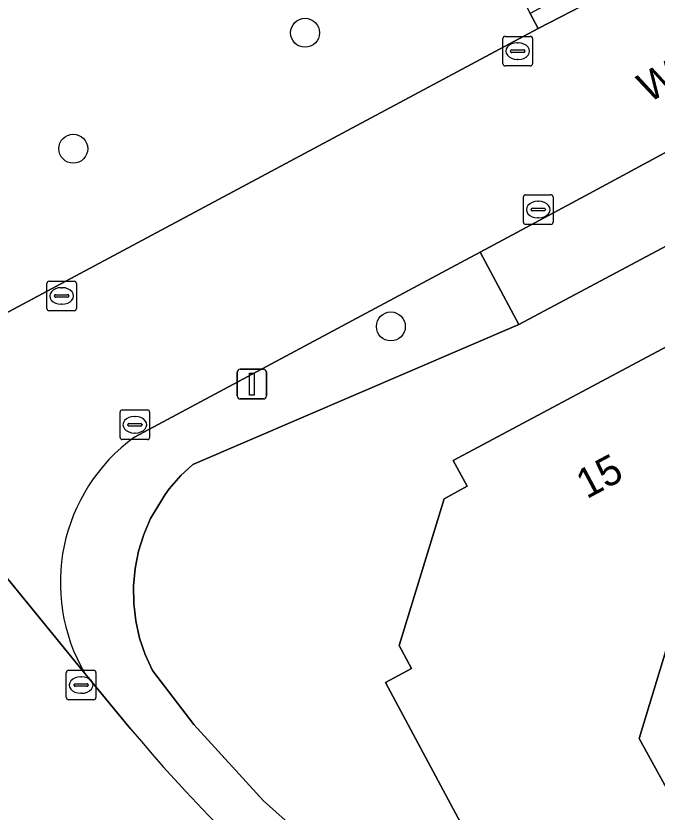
# Model space of a CAD drawing. Extents: x 157320 to 158835, y 386650 to 388491.
# Drawn here: x 158087.07 to 158108.73, y 387283.97 to 387310.86 of the extents above; entities that cross this region are included whole.
import ezdxf

# ---------------------------------------------------------------- set-up
doc = ezdxf.new("R2010")
doc.units = 0
for name, color, linetype in [('IMGEO_Berm_groen', 7, 'Continuous'), ('IMGEO_Boom', 7, 'Continuous'), ('IMGEO_Erf', 7, 'Continuous'), ('IMGEO_Groenvoorziening', 7, 'Continuous'), ('IMGEO_Kolk', 7, 'Continuous'), ('IMGEO_Lichtmast', 7, 'Continuous'), ('IMGEO_Openbare_ruimte_label', 7, 'Continuous'), ('IMGEO_Pand', 7, 'Continuous'), ('IMGEO_Pand_nummerreeks', 7, 'Continuous'), ('IMGEO_Rijbaan_lokaal_gesloten', 7, 'Continuous'), ('IMGEO_Verkeerseiland_open', 7, 'Continuous'), ('IMGEO_Voetpad_open', 7, 'Continuous')]:
    doc.layers.add(name, color=color, linetype=linetype)

msp = doc.modelspace()

# ---------------------------------------------------------------- linework, layer by layer
at = {"layer": 'IMGEO_Berm_groen'}
msp.add_lwpolyline([(158086.494, 387300.69), (158104.71, 387310.429), (158104.438, 387310.939), (158101.727, 387316.395), (158099.465, 387318.946), (158097.259, 387320.212), (158063.222, 387339.746)], dxfattribs=at)
at = {"layer": 'IMGEO_Boom'}
for centre in [(158096.836, 387310.289), (158089.006, 387306.374), (158099.736, 387300.369)]:
    msp.add_circle(centre, 0.489, dxfattribs=at)
at = {"layer": 'IMGEO_Erf'}
for points in [[(158111.476, 387304.384), (158104.065, 387300.431), (158093.042, 387295.707), (158092.64, 387295.332), (158092.25, 387294.887), (158092.115, 387294.696), (158091.619, 387293.886), (158091.385, 387293.341), (158091.209, 387292.775), (158091.094, 387292.194), (158091.04, 387291.604), (158091.048, 387291.011), (158091.118, 387290.423), (158091.249, 387289.845), (158091.44, 387289.284), (158091.688, 387288.746), (158093.076, 387286.93), (158095.429, 387284.349), (158098.04, 387282.027)], [(158103.189, 387281.55), (158099.556, 387288.341), (158100.436, 387288.813), (158100.02, 387289.595), (158101.541, 387294.552), (158102.311, 387294.97), (158101.846, 387295.838), (158109.063, 387299.697), (158112.856, 387301.725), (158113.461, 387300.585), (158115.806, 387296.17), (158117.423, 387293.125), (158116.41, 387292.535), (158112.441, 387293.806), (158109.961, 387292.482), (158108.128, 387286.454), (158109.174, 387284.553), (158114.128, 387282.841)]]:
    msp.add_lwpolyline(points, dxfattribs=at)
at = {"layer": 'IMGEO_Groenvoorziening'}
for points in [[(158098.04, 387282.027), (158095.429, 387284.349), (158093.076, 387286.93), (158091.688, 387288.746), (158091.44, 387289.284), (158091.249, 387289.845), (158091.118, 387290.423), (158091.048, 387291.011), (158091.04, 387291.604), (158091.094, 387292.194), (158091.209, 387292.775), (158091.385, 387293.341), (158091.619, 387293.886), (158092.115, 387294.696), (158092.25, 387294.887), (158092.64, 387295.332), (158093.042, 387295.707), (158104.065, 387300.431), (158102.753, 387302.883), (158101.451, 387302.183), (158091.075, 387296.63)], [(158089.403, 387288.641), (158090.944, 387286.777)]]:
    msp.add_lwpolyline(points, dxfattribs=at)
for centre, radius, start, end in [((158094.646, 387291.713), 6.077, 125.9881, 210.3705), ((158131.462, 387320.567), 52.759, 219.8267, 239.3841)]:
    msp.add_arc(centre, radius, start, end, dxfattribs=at)
at = {"layer": 'IMGEO_Kolk'}
for p, q in [((158103.521, 387309.243), (158103.521, 387310.095)), ((158103.596, 387310.169), (158104.448, 387310.169)), ((158104.522, 387310.095), (158104.522, 387309.243)), ((158103.823, 387309.712), (158104.221, 387309.712)), ((158104.009, 387309.949), (158104.034, 387309.949)), ((158103.78, 387309.663), (158103.78, 387309.675)), ((158104.218, 387309.626), (158103.82, 387309.626)), ((158104.264, 387309.675), (158104.264, 387309.663)), ((158104.448, 387309.169), (158103.596, 387309.169)), ((158104.032, 387309.389), (158104.007, 387309.389)), ((158104.214, 387303.891), (158104.214, 387304.743)), ((158104.289, 387304.817), (158105.141, 387304.817)), ((158104.702, 387304.597), (158104.727, 387304.597)), ((158105.215, 387304.743), (158105.215, 387303.891)), ((158104.473, 387304.311), (158104.473, 387304.323)), ((158104.516, 387304.36), (158104.914, 387304.36)), ((158104.957, 387304.323), (158104.957, 387304.311)), ((158104.911, 387304.274), (158104.513, 387304.274)), ((158105.141, 387303.817), (158104.289, 387303.817)), ((158104.725, 387304.037), (158104.7, 387304.037)), ((158088.189, 387301.899), (158089.041, 387301.899)), ((158088.114, 387300.973), (158088.114, 387301.825)), ((158088.602, 387301.679), (158088.627, 387301.679)), ((158089.115, 387301.825), (158089.115, 387300.973)), ((158088.373, 387301.393), (158088.373, 387301.405)), ((158088.811, 387301.356), (158088.413, 387301.356)), ((158088.416, 387301.442), (158088.814, 387301.442)), ((158088.857, 387301.405), (158088.857, 387301.393)), ((158088.625, 387301.119), (158088.6, 387301.119)), ((158089.041, 387300.899), (158088.189, 387300.899)), ((158090.586, 387296.623), (158090.586, 387297.475)), ((158090.661, 387297.549), (158091.513, 387297.549)), ((158091.074, 387297.329), (158091.099, 387297.329)), ((158091.587, 387297.475), (158091.587, 387296.623)), ((158090.845, 387297.043), (158090.845, 387297.055)), ((158090.888, 387297.092), (158091.286, 387297.092)), ((158091.329, 387297.055), (158091.329, 387297.043)), ((158091.283, 387297.006), (158090.885, 387297.006)), ((158091.513, 387296.549), (158090.661, 387296.549)), ((158091.097, 387296.769), (158091.072, 387296.769)), ((158088.847, 387288.758), (158089.699, 387288.758)), ((158088.772, 387287.832), (158088.772, 387288.684)), ((158089.26, 387288.538), (158089.285, 387288.538)), ((158089.773, 387288.684), (158089.773, 387287.832)), ((158089.031, 387288.252), (158089.031, 387288.264)), ((158089.469, 387288.215), (158089.071, 387288.215)), ((158089.074, 387288.301), (158089.472, 387288.301)), ((158089.515, 387288.264), (158089.515, 387288.252)), ((158089.283, 387287.978), (158089.258, 387287.978)), ((158089.699, 387287.758), (158088.847, 387287.758))]:
    msp.add_line(p, q, dxfattribs=at)
for points in [[(158103.521, 387309.243), (158103.521, 387310.095)], [(158103.596, 387310.169), (158104.448, 387310.169)], [(158104.522, 387310.095), (158104.522, 387309.243)], [(158104.448, 387309.169), (158103.596, 387309.169)], [(158104.214, 387303.891), (158104.214, 387304.743)], [(158104.289, 387304.817), (158105.141, 387304.817)], [(158105.215, 387304.743), (158105.215, 387303.891)], [(158105.141, 387303.817), (158104.289, 387303.817)], [(158088.189, 387301.899), (158089.041, 387301.899)], [(158088.114, 387300.973), (158088.114, 387301.825)], [(158089.115, 387301.825), (158089.115, 387300.973)], [(158089.041, 387300.899), (158088.189, 387300.899)], [(158090.586, 387296.623), (158090.586, 387297.475)], [(158090.661, 387297.549), (158091.513, 387297.549)], [(158091.587, 387297.475), (158091.587, 387296.623)], [(158091.513, 387296.549), (158090.661, 387296.549)], [(158088.847, 387288.758), (158089.699, 387288.758)], [(158088.772, 387287.832), (158088.772, 387288.684)], [(158089.773, 387288.684), (158089.773, 387287.832)], [(158089.699, 387287.758), (158088.847, 387287.758)]]:
    msp.add_lwpolyline(points, dxfattribs=at)
for centre, radius, start, end in [((158103.598, 387310.093), 0.0765, 91.552, 178.448), ((158103.598, 387310.093), 0.0765, 91.552, 178.448), ((158104.446, 387310.093), 0.0765, 1.552, 88.448), ((158104.446, 387310.093), 0.0765, 1.552, 88.448), ((158103.82, 387309.672), 0.0403, 85.8775, 175.7526), ((158104.225, 387309.674), 0.0386, 1.7309, 96.639), ((158103.817, 387309.662), 0.0366, 178.938, 274.7102), ((158104.221, 387309.669), 0.043, 264.8664, 352.4533), ((158103.598, 387309.245), 0.0765, 181.552, 268.448), ((158103.598, 387309.245), 0.0765, 181.552, 268.448), ((158104.446, 387309.245), 0.0765, 271.552, 358.448), ((158104.446, 387309.245), 0.0765, 271.552, 358.448), ((158104.291, 387304.741), 0.0765, 91.552, 178.448), ((158104.291, 387304.741), 0.0765, 91.552, 178.448), ((158105.139, 387304.741), 0.0765, 1.552, 88.448), ((158105.139, 387304.741), 0.0765, 1.552, 88.448), ((158104.513, 387304.32), 0.0403, 85.8775, 175.7526), ((158104.918, 387304.322), 0.0386, 1.7309, 96.639), ((158104.51, 387304.31), 0.0366, 178.938, 274.7102), ((158104.914, 387304.317), 0.043, 264.8664, 352.4533), ((158104.291, 387303.893), 0.0765, 181.552, 268.448), ((158104.291, 387303.893), 0.0765, 181.552, 268.448), ((158105.139, 387303.893), 0.0765, 271.552, 358.448), ((158105.139, 387303.893), 0.0765, 271.552, 358.448), ((158088.191, 387301.823), 0.0765, 91.552, 178.448), ((158088.191, 387301.823), 0.0765, 91.552, 178.448), ((158089.039, 387301.823), 0.0765, 1.552, 88.448), ((158089.039, 387301.823), 0.0765, 1.552, 88.448), ((158088.413, 387301.402), 0.0403, 85.8775, 175.7526), ((158088.41, 387301.392), 0.0366, 178.938, 274.7102), ((158088.814, 387301.399), 0.043, 264.8664, 352.4533), ((158088.818, 387301.404), 0.0386, 1.7309, 96.639), ((158088.191, 387300.975), 0.0765, 181.552, 268.448), ((158088.191, 387300.975), 0.0765, 181.552, 268.448), ((158089.039, 387300.975), 0.0765, 271.552, 358.448), ((158089.039, 387300.975), 0.0765, 271.552, 358.448), ((158090.663, 387297.473), 0.0765, 91.552, 178.448), ((158090.663, 387297.473), 0.0765, 91.552, 178.448), ((158091.511, 387297.473), 0.0765, 1.552, 88.448), ((158091.511, 387297.473), 0.0765, 1.552, 88.448), ((158090.885, 387297.052), 0.0403, 85.8775, 175.7526), ((158091.29, 387297.054), 0.0386, 1.7309, 96.639), ((158090.882, 387297.042), 0.0366, 178.938, 274.7102), ((158091.286, 387297.049), 0.043, 264.8664, 352.4533), ((158090.663, 387296.625), 0.0765, 181.552, 268.448), ((158090.663, 387296.625), 0.0765, 181.552, 268.448), ((158091.511, 387296.625), 0.0765, 271.552, 358.448), ((158091.511, 387296.625), 0.0765, 271.552, 358.448), ((158088.849, 387288.682), 0.0765, 91.552, 178.448), ((158088.849, 387288.682), 0.0765, 91.552, 178.448), ((158089.697, 387288.682), 0.0765, 1.552, 88.448), ((158089.697, 387288.682), 0.0765, 1.552, 88.448), ((158089.071, 387288.261), 0.0403, 85.8775, 175.7526), ((158089.068, 387288.251), 0.0366, 178.938, 274.7102), ((158089.472, 387288.258), 0.043, 264.8664, 352.4533), ((158089.476, 387288.263), 0.0386, 1.7309, 96.639), ((158088.849, 387287.834), 0.0765, 181.552, 268.448), ((158088.849, 387287.834), 0.0765, 181.552, 268.448), ((158089.697, 387287.834), 0.0765, 271.552, 358.448), ((158089.697, 387287.834), 0.0765, 271.552, 358.448)]:
    msp.add_arc(centre, radius, start, end, dxfattribs=at)
for centre, major_axis, ratio, start_param, end_param in [((158104.008, 387309.669), (-0.387, 0.002), 0.722429, 4.712389, 7.853982), ((158104.033, 387309.669), (-0.39, 0.002), 0.717154, 1.570796, 4.712389), ((158104.701, 387304.317), (-0.387, 0.002), 0.722429, 4.712389, 7.853982), ((158104.726, 387304.317), (-0.39, 0.002), 0.717154, 1.570796, 4.712389), ((158088.601, 387301.399), (-0.387, 0.002), 0.722429, 4.712389, 7.853982), ((158088.626, 387301.399), (-0.39, 0.002), 0.717154, 1.570796, 4.712389), ((158091.073, 387297.049), (-0.387, 0.002), 0.722429, 4.712389, 7.853982), ((158091.098, 387297.049), (-0.39, 0.002), 0.717154, 1.570796, 4.712389), ((158089.259, 387288.258), (-0.387, 0.002), 0.722429, 4.712389, 7.853982), ((158089.284, 387288.258), (-0.39, 0.002), 0.717154, 1.570796, 4.712389)]:
    msp.add_ellipse(centre, major_axis=major_axis, ratio=ratio, start_param=start_param, end_param=end_param, dxfattribs=at)
at = {"layer": 'IMGEO_Lichtmast'}
for p, q in [((158094.544, 387298.022), (158094.544, 387298.822)), ((158094.544, 387298.822), (158094.544, 387298.022)), ((158094.644, 387298.922), (158095.434, 387298.922)), ((158095.434, 387298.922), (158094.644, 387298.922)), ((158095.534, 387298.822), (158095.534, 387298.022)), ((158095.534, 387298.022), (158095.534, 387298.822)), ((158095.434, 387297.922), (158094.644, 387297.922)), ((158094.644, 387297.922), (158095.434, 387297.922))]:
    msp.add_line(p, q, dxfattribs=at)
msp.add_lwpolyline([(158094.964, 387298.797), (158095.114, 387298.797), (158095.114, 387298.047), (158094.964, 387298.047), (158094.964, 387298.797)], dxfattribs=at)
for centre, start, end in [((158094.644, 387298.822), 90, 180), ((158094.644, 387298.822), 90, 180), ((158095.434, 387298.822), 0, 90), ((158095.434, 387298.822), 360, 90), ((158094.644, 387298.022), 180, 270), ((158094.644, 387298.022), 180, 270), ((158095.434, 387298.022), 270, 0), ((158095.434, 387298.022), 270, 0)]:
    msp.add_arc(centre, 0.1, start, end, dxfattribs=at)
at = {"layer": 'IMGEO_Pand'}
msp.add_lwpolyline([(158114.128, 387282.841), (158109.174, 387284.553), (158108.128, 387286.454), (158109.961, 387292.482), (158112.441, 387293.806), (158116.41, 387292.535), (158117.423, 387293.125), (158115.806, 387296.17), (158113.461, 387300.585), (158112.856, 387301.725), (158109.063, 387299.697), (158101.846, 387295.838), (158102.311, 387294.97), (158101.541, 387294.552), (158100.02, 387289.595), (158100.436, 387288.813), (158099.556, 387288.341), (158103.189, 387281.55)], dxfattribs=at)
at = {"layer": 'IMGEO_Rijbaan_lokaal_gesloten'}
for points in [[(158152.584, 387336.084), (158138.054, 387328.286), (158137.912, 387328.21), (158131.05, 387324.545), (158130.986, 387324.51), (158126.396, 387322.038), (158126.357, 387322.017), (158125.255, 387321.437), (158125.249, 387321.434), (158115.41, 387316.138), (158106.867, 387311.556), (158106.549, 387311.385), (158104.71, 387310.429), (158086.494, 387300.69)], [(158090.944, 387286.777), (158089.403, 387288.641), (158078.668, 387301.8), (158053.267, 387332.775), (158048.972, 387328.966), (158050.92, 387326.612), (158051.738, 387325.606), (158054.492, 387322.256), (158056.501, 387319.782), (158058.318, 387317.587), (158061.176, 387314.091), (158070.293, 387302.96), (158074.186, 387298.198), (158082.418, 387288.153), (158086.121, 387283.63), (158086.881, 387282.697)], [(158091.075, 387296.63), (158101.451, 387302.183), (158102.753, 387302.883), (158106.301, 387304.782), (158110.123, 387306.842), (158122.189, 387313.343), (158127.766, 387316.252)], [(158078.668, 387301.8), (158089.403, 387288.641)]]:
    msp.add_lwpolyline(points, dxfattribs=at)
for centre, radius, start, end in [((158094.646, 387291.713), 6.077, 125.9881, 210.3705), ((158131.462, 387320.567), 52.759, 219.8267, 239.3841)]:
    msp.add_arc(centre, radius, start, end, dxfattribs=at)
at = {"layer": 'IMGEO_Verkeerseiland_open'}
msp.add_lwpolyline([(158106.239, 387311.916), (158104.438, 387310.939), (158104.71, 387310.429), (158106.549, 387311.385), (158106.867, 387311.556)], dxfattribs=at)
at = {"layer": 'IMGEO_Voetpad_open'}
msp.add_lwpolyline([(158111.476, 387304.384), (158110.123, 387306.842), (158106.301, 387304.782), (158102.753, 387302.883), (158104.065, 387300.431)], close=True, dxfattribs=at)

# ---------------------------------------------------------------- texts
at = {"layer": 'IMGEO_Openbare_ruimte_label'}
msp.add_text('Willem Jan Jonkerlaan', height=1, rotation=28.1804, dxfattribs=at).set_placement((158108.432, 387307.908))
at = {"layer": 'IMGEO_Pand_nummerreeks'}
msp.add_text('15', height=1, rotation=28.1322, dxfattribs=at).set_placement((158106.352, 387294.528))

doc.saveas('drawing.dxf')
